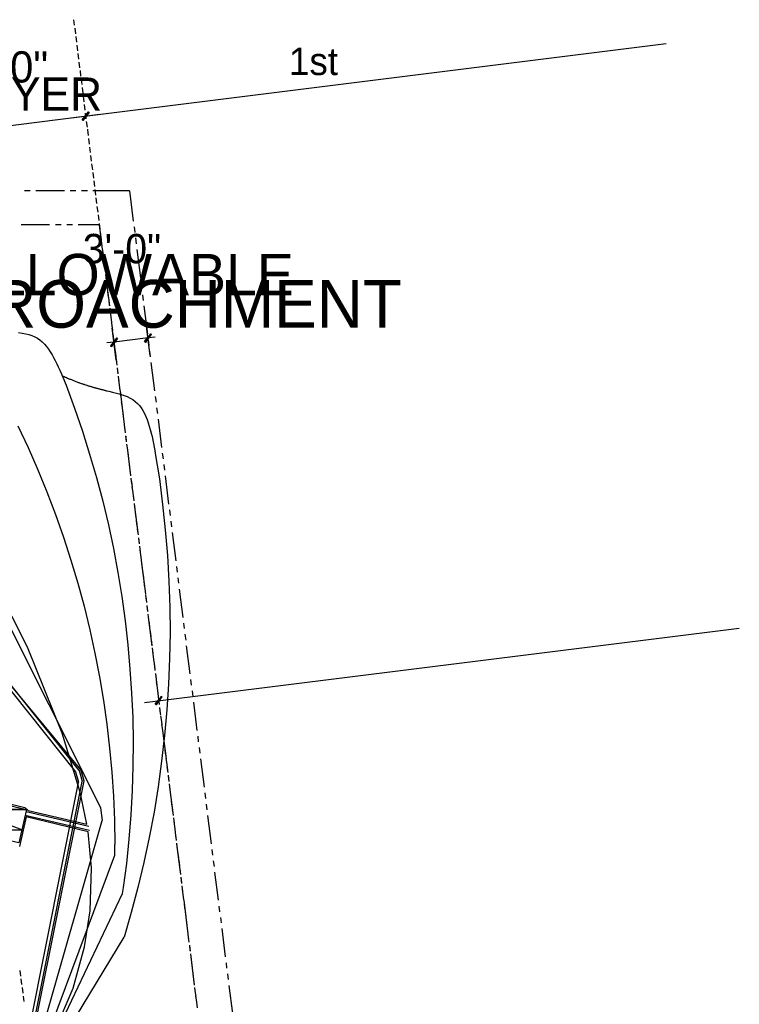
# Model space of a CAD drawing. Header units: feet. Extents: x -79 to 198, y -22 to 181.
# Tile 271 of 271: x 135 to 198, y 92 to 178. Entities that reach past the tile are written whole.
import ezdxf
from ezdxf.enums import TextEntityAlignment as Align

# ---------------------------------------------------------------- set-up
doc = ezdxf.new("R2010")
doc.units = ezdxf.units.FT
for name, color, linetype in [('A-AREA-UNIDAD', 30, 'CONTINUOUS'), ('A-LINEA', 7, 'CONTINUOUS'), ('A-LINEA-FINA', 9, 'CONTINUOUS'), ('A-MURO-CONCRETO', 8, 'CONTINUOUS'), ('A-TEXTO-PDF', 3, 'CONTINUOUS')]:
    doc.layers.add(name, color=color, linetype=linetype)

msp = doc.modelspace()

# ---------------------------------------------------------------- linework, layer by layer
at = {"layer": 'A-AREA-UNIDAD'}
for points in [[(132.08, 110.0978), (135.808, 109.2089), (136.08, 108.9244), (141.248, 107.7333), (140.64, 110.5244), (139.072, 115.6978), (136.032, 123.2533), (133.312, 128.5689)], [(138.48, 89.7244), (140.032, 93.3689), (141.04, 96.9778), (141.52, 100.1244), (141.632, 103.8933), (141.36, 107.0578), (135.92, 108.3733), (135.328, 105.7778)]]:
    msp.add_lwpolyline(points, dxfattribs=at)
at = {"layer": 'A-LINEA'}
for p, q in [((140.08, 178.2444), (140.1333, 177.7511)), ((140.1733, 177.5111), (140.2267, 177.0044)), ((139.8933, 169.6444), (191.9867, 176.1511)), ((140.2667, 176.7644), (140.32, 176.2711)), ((140.36, 176.0178), (140.4133, 175.5244)), ((140.4533, 175.2711), (140.5067, 174.7778)), ((140.5467, 174.5244), (140.6, 174.0311)), ((140.64, 173.7911), (140.6933, 173.2844)), ((140.7333, 173.0444), (140.7867, 172.5511)), ((140.8133, 172.2978), (140.88, 171.8044)), ((140.9067, 171.5511), (140.9733, 171.0578)), ((141, 170.8044), (141.0667, 170.3111)), ((141.0933, 170.0578), (141.16, 169.5644)), ((125.0133, 167.7778), (142.3733, 169.9511)), ((141.1867, 169.3244), (141.2533, 168.8178)), ((141.28, 168.6578), (141.2933, 168.5511)), ((141.28, 168.6578), (141.2933, 168.5511)), ((141.28, 168.5778), (141.3467, 168.0844)), ((141.3733, 167.8311), (141.44, 167.3378)), ((141.4667, 167.0844), (141.5333, 166.5911)), ((141.56, 166.3378), (141.6267, 165.8444)), ((141.6533, 165.6044), (141.72, 165.0978)), ((141.7467, 164.8578), (141.8133, 164.3644)), ((141.84, 164.1111), (141.9067, 163.6178)), ((136.28, 163.2578), (135.7733, 163.2578)), ((139.28, 163.2578), (136.7733, 163.2578)), ((140.28, 163.2578), (139.7733, 163.2578)), ((141.28, 163.2578), (140.7733, 163.2578)), ((144.9733, 163.2578), (141.7733, 163.2578)), ((141.9333, 163.3644), (142, 162.8711)), ((144.9733, 163.2578), (145.3067, 160.5911)), ((142.0267, 162.6178), (142.0933, 162.1244)), ((142.12, 161.8711), (142.1867, 161.3778)), ((140.7504, 112.4542), (100.776, 160.6287)), ((142.2133, 161.1378), (142.28, 160.6311)), ((137.9733, 160.2578), (135.48, 160.2578)), ((138.9733, 160.2578), (138.48, 160.2578)), ((139.9733, 160.2578), (139.48, 160.2578)), ((142.32, 160.2578), (140.48, 160.2578)), ((142.3067, 160.3911), (142.3733, 159.8978)), ((142.32, 160.2578), (142.5867, 158.1111)), ((145.3733, 160.0978), (145.4267, 159.6044)), ((140.5969, 112.4055), (103.0856, 159.2112)), ((142.4, 159.6444), (142.4667, 159.1511)), ((142.4933, 158.8978), (142.56, 158.4044)), ((145.4933, 159.1111), (145.5467, 158.6044)), ((140.277, 112.3118), (103.3057, 158.7075)), ((142.5867, 158.1511), (142.6533, 157.6578)), ((145.6133, 158.1111), (145.92, 155.6311)), ((142.6533, 157.6178), (142.72, 157.1244)), ((142.68, 157.4178), (142.7467, 156.9111)), ((142.471, 109.1644), (118.664, 156.5455)), ((142.7733, 156.6711), (142.84, 156.1778)), ((142.7733, 156.6311), (142.84, 156.1378)), ((142.8667, 155.9244), (142.9333, 155.4311)), ((142.9067, 155.6311), (143.2133, 153.1511)), ((142.96, 155.1778), (143.0133, 154.6844)), ((145.9867, 155.1378), (146.0533, 154.6444)), ((143.0533, 154.4311), (143.1067, 153.9378)), ((143.1467, 153.6844), (143.2, 153.1911)), ((146.1067, 154.1378), (146.1733, 153.6444)), ((143.24, 152.9511), (143.2933, 152.4444)), ((146.24, 153.1511), (146.5467, 150.6711)), ((143.2667, 152.6578), (143.3333, 152.1644)), ((143.3333, 152.2044), (143.3867, 151.7111)), ((143.4, 151.6711), (143.4533, 151.1644)), ((143.4267, 151.4578), (143.48, 150.9644)), ((143.8, 148.4444), (143.4667, 151.2178)), ((146.7733, 148.8178), (146.44, 151.5911)), ((143.52, 150.7111), (143.5733, 150.2178)), ((143.52, 150.6711), (143.8267, 148.1911)), ((146.6, 150.1778), (146.6667, 149.6844)), ((143.6133, 149.9644), (143.6667, 149.4711)), ((143.7067, 149.2311), (143.76, 148.7244)), ((143.8, 148.4844), (143.8533, 147.9778)), ((146.7333, 149.1778), (146.7867, 148.6844)), ((143.8933, 147.7378), (143.9467, 147.2444)), ((143.8933, 147.6978), (143.96, 147.2044)), ((146.8533, 148.1911), (147.16, 145.7111)), ((143.9867, 146.9911), (144.04, 146.4978)), ((144.0133, 146.6978), (144.08, 146.2044)), ((144.0667, 146.2444), (144.1333, 145.7511)), ((144.1467, 145.7111), (144.4533, 143.2311)), ((144.16, 145.4978), (144.2267, 145.0044)), ((147.2267, 145.2178), (147.2933, 144.7111)), ((144.2533, 144.7644), (144.32, 144.2578)), ((147.3467, 144.2178), (147.4133, 143.7244)), ((144.3467, 144.0178), (144.4133, 143.5244)), ((144.44, 143.2711), (144.5067, 142.7778)), ((144.5067, 142.7378), (144.5733, 142.2444)), ((144.5333, 142.5244), (144.6, 142.0311)), ((147.48, 143.2311), (147.7867, 140.7511)), ((144.6267, 141.7778), (144.6933, 141.2844)), ((144.64, 141.7378), (144.6933, 141.2444)), ((144.72, 141.0444), (144.7867, 140.5378)), ((144.76, 140.7511), (145.0667, 138.2711)), ((144.8133, 140.2978), (144.88, 139.7911)), ((147.84, 140.2444), (147.9067, 139.7511)), ((144.9067, 139.5511), (144.9733, 139.0578)), ((147.9733, 139.2578), (148.0267, 138.7644)), ((145, 138.8044), (145.0667, 138.3111)), ((148.0933, 138.2711), (148.4, 135.7911)), ((145.0933, 138.0578), (145.16, 137.5644)), ((145.1333, 137.7778), (145.2, 137.2711)), ((145.1867, 137.3111), (145.2533, 136.8178)), ((145.2533, 136.7778), (145.32, 136.2844)), ((145.28, 136.5778), (145.3467, 136.0711)), ((145.3733, 135.8311), (145.44, 135.3378)), ((145.3733, 135.7911), (145.6933, 133.3111)), ((145.4667, 135.0844), (145.5333, 134.5911)), ((148.4667, 135.2844), (148.5333, 134.7911)), ((145.56, 134.3378), (145.6267, 133.8444)), ((148.5867, 134.2978), (148.6533, 133.8044)), ((145.6533, 133.5911), (145.72, 133.0978)), ((148.7067, 133.3111), (149.0267, 130.8178)), ((145.7467, 132.8444), (145.8133, 132.3511)), ((145.7467, 132.8044), (145.8133, 132.3111)), ((145.84, 132.1111), (145.9067, 131.6044)), ((145.88, 131.8178), (145.9333, 131.3244)), ((145.9333, 131.3644), (146, 130.8711)), ((146, 130.8311), (146.3067, 128.3511)), ((146.0267, 130.6178), (146.0933, 130.1244)), ((149.08, 130.3244), (149.1467, 129.8311)), ((146.12, 129.8711), (146.1867, 129.3778)), ((146.2133, 129.1244), (146.2667, 128.6311)), ((149.2133, 129.3378), (149.2667, 128.8444)), ((146.3067, 128.3911), (146.36, 127.8844)), ((146.3733, 127.8444), (146.4267, 127.3511)), ((149.3333, 128.3378), (149.64, 125.8578)), ((146.4, 127.6444), (146.4533, 127.1511)), ((146.4933, 126.8978), (146.5467, 126.4044)), ((146.4933, 126.8578), (146.56, 126.3644)), ((146.5867, 126.1511), (146.64, 125.6578)), ((146.6133, 125.8711), (146.9333, 123.3778)), ((146.68, 125.4044), (146.7333, 124.9111)), ((149.7067, 125.3644), (149.76, 124.8711)), ((146.2933, 118.4044), (198.3867, 124.9111)), ((146.7733, 124.6578), (146.8267, 124.1644)), ((149.8267, 124.3778), (149.8933, 123.8711)), ((146.8667, 123.9244), (146.92, 123.4178)), ((146.96, 123.1778), (147.0133, 122.6844)), ((146.9867, 122.8844), (147.0533, 122.3911)), ((149.9467, 123.3778), (150.2667, 120.8978)), ((147.0533, 122.4311), (147.1067, 121.9378)), ((147.12, 121.8978), (147.1733, 121.4044)), ((147.1467, 121.6844), (147.2, 121.1911)), ((147.24, 120.9378), (147.2933, 120.4444)), ((147.24, 120.8978), (147.5467, 118.4178)), ((147.32, 120.2044), (147.3867, 119.6978)), ((150.32, 120.4044), (150.3867, 119.9111)), ((147.4133, 119.4578), (147.48, 118.9644)), ((150.4533, 119.4178), (150.5067, 118.9111)), ((147.5067, 118.7111), (147.5733, 118.2178)), ((150.5733, 118.4178), (150.88, 115.9378)), ((147.6, 117.9644), (147.6667, 117.4711)), ((147.6133, 117.9244), (147.6667, 117.4311)), ((147.6667, 117.4311), (147.68, 117.3244)), ((147.6933, 117.2178), (147.76, 116.7244)), ((147.7333, 116.9378), (147.8, 116.4311)), ((147.7867, 116.4711), (147.8533, 115.9778)), ((147.8533, 115.9378), (148.1733, 113.4578)), ((147.88, 115.7378), (147.9467, 115.2311)), ((147.9733, 114.9911), (148.04, 114.4978)), ((150.9467, 115.4444), (151, 114.9511)), ((148.0667, 114.2444), (148.1333, 113.7511)), ((151.0667, 114.4444), (151.1333, 113.9511)), ((148.16, 113.4978), (148.2267, 113.0044)), ((151.1867, 113.4578), (151.5067, 110.9778)), ((140.5185, 111.3926), (140.2724, 112.3011)), ((140.8398, 111.4818), (140.5922, 112.3948)), ((140.994, 111.5281), (140.7458, 112.4436)), ((148.2267, 112.9644), (148.2933, 112.4711)), ((148.2533, 112.7511), (148.32, 112.2578)), ((135.1335, 84.4276), (140.5149, 111.3952)), ((135.3904, 84.2152), (140.8361, 111.4848)), ((135.5137, 84.1047), (140.99, 111.5328)), ((148.3467, 112.0178), (148.4133, 111.5111)), ((148.36, 111.9778), (148.4133, 111.4711)), ((148.44, 111.2711), (148.5067, 110.7644)), ((148.48, 110.9778), (148.7867, 108.4978)), ((148.5333, 110.5244), (148.6, 110.0311)), ((151.56, 110.4844), (151.6267, 109.9778)), ((148.6267, 109.7778), (148.6933, 109.2844)), ((135.92, 108.8444), (141.4, 107.5511)), ((142.5918, 108.0662), (142.4673, 109.1583)), ((148.72, 109.0311), (148.7867, 108.5378)), ((151.6933, 109.4844), (151.7467, 108.9911)), ((135.8222, 84.4709), (142.5894, 108.0685)), ((135.84, 108.5244), (141.4533, 107.2044)), ((148.8133, 108.2844), (148.88, 107.7911)), ((148.8533, 108.0044), (148.9067, 107.5111)), ((151.8133, 108.4978), (152.12, 106.0178)), ((148.9067, 107.5511), (148.9733, 107.0444)), ((148.9733, 107.0044), (149.04, 106.5111)), ((149, 106.8044), (149.0667, 106.3111)), ((143.6803, 105.0238), (143.6931, 105.9576)), ((149.0933, 106.0578), (149.16, 105.5644)), ((149.0933, 106.0178), (149.4133, 103.5378)), ((149.1867, 105.3111), (149.2533, 104.8178)), ((152.1867, 105.5244), (152.24, 105.0178)), ((136.1894, 84.8884), (143.6759, 105.0232)), ((149.28, 104.5644), (149.3467, 104.0711)), ((152.3067, 104.5244), (152.3733, 104.0311)), ((149.3733, 103.8311), (149.4267, 103.3244)), ((149.4667, 103.0844), (149.52, 102.5778)), ((149.4667, 103.0444), (149.5333, 102.5378)), ((152.4267, 103.5378), (152.7467, 101.0578)), ((144.3628, 101.6657), (144.438, 102.1682)), ((149.56, 102.3378), (149.6133, 101.8444)), ((149.5867, 102.0444), (149.6533, 101.5511)), ((136.6379, 85.3849), (144.3559, 101.6689)), ((149.6533, 101.5911), (149.7067, 101.0978)), ((149.72, 101.0578), (150.0267, 98.5778)), ((149.7467, 100.8444), (149.8, 100.3511)), ((152.8, 100.5511), (152.8667, 100.0578)), ((149.84, 100.0978), (149.8933, 99.6044)), ((149.9333, 99.3644), (149.9867, 98.8578)), ((152.9333, 99.5644), (152.9867, 99.0711)), ((150.0267, 98.6178), (150.08, 98.1244)), ((153.0533, 98.5778), (153.36, 96.0978)), ((137.4514, 86.2068), (144.4985, 97.8196)), ((150.0933, 98.0844), (150.1467, 97.5778)), ((150.12, 97.8711), (150.1733, 97.3778)), ((150.2133, 97.1244), (150.2667, 96.6311)), ((150.2133, 97.0844), (150.28, 96.5911)), ((150.3067, 96.3778), (150.36, 95.8844)), ((150.3333, 96.0978), (150.64, 93.6178)), ((150.4, 95.6311), (150.4533, 95.1378)), ((153.4267, 95.5911), (153.48, 95.0978)), ((135.3733, 94.9111), (135.4267, 94.4044)), ((135.4667, 94.1644), (135.52, 93.6711)), ((150.4933, 94.8978), (150.5467, 94.3911)), ((150.5733, 94.1511), (150.64, 93.6578)), ((153.5467, 94.6044), (153.6133, 94.1111)), ((135.56, 93.4178), (135.6133, 92.9244)), ((150.6667, 93.4044), (150.7333, 92.9111)), ((153.6667, 93.6044), (153.9867, 91.1244)), ((135.6533, 92.6711), (135.7067, 92.1778)), ((150.7067, 93.1111), (150.7733, 92.6178)), ((150.76, 92.6578), (150.8267, 92.1644)), ((150.8267, 92.1244), (150.8933, 91.6311))]:
    msp.add_line(p, q, dxfattribs=at)
for points in [[(135.2533, 150.8311), (135.5733, 150.7778), (135.88, 150.7244), (136.16, 150.6444), (136.4267, 150.5644), (136.6667, 150.4578), (136.9067, 150.3244), (137.12, 150.1778), (137.32, 150.0044), (137.52, 149.8044), (137.6933, 149.5911), (137.8667, 149.3644), (138.0267, 149.1244), (138.1867, 148.8844), (138.32, 148.6311), (138.4667, 148.3778), (138.6133, 148.0844), (138.7333, 147.8044), (138.8667, 147.5378), (138.9867, 147.2578), (139.1067, 146.9778), (139.2133, 146.7111), (139.3333, 146.4178), (139.4133, 146.2044), (140.1467, 144.2044), (140.84, 142.1911), (141.48, 140.1511), (142.08, 138.1111), (142.6267, 136.0444), (143.12, 133.9644), (143.56, 131.8844), (143.9467, 129.7911), (144.2933, 127.6844), (144.5867, 125.5644), (144.8267, 123.4578), (145.0133, 121.3244), (145.16, 119.2044), (145.2533, 117.0711), (145.28, 114.9378), (145.2667, 112.8044), (145.2, 110.6711), (145.0933, 108.5378), (144.92, 106.4178), (144.7067, 104.2978), (144.4267, 102.1778)], [(147.2133, 150.4178), (146.6, 150.3511), (143.6133, 149.9778), (143, 149.9111)], [(139.08, 147.0444), (139.1067, 147.0311), (139.1733, 146.9911), (139.24, 146.9644), (139.32, 146.9244), (139.3867, 146.8978), (139.4667, 146.8711), (139.5333, 146.8311), (139.6, 146.8044), (139.6667, 146.7778), (139.7467, 146.7511), (139.8133, 146.7244), (139.88, 146.6978), (139.9467, 146.6711), (140.0133, 146.6444), (140.08, 146.6178), (140.1467, 146.5911), (140.2133, 146.5644), (140.28, 146.5378), (140.3467, 146.5111), (140.4133, 146.4844), (140.48, 146.4578), (140.5467, 146.4311), (140.6, 146.4178), (140.6667, 146.3911), (140.7333, 146.3644), (140.8, 146.3511), (140.8533, 146.3244), (140.92, 146.3111), (140.9867, 146.2844), (141.04, 146.2578), (141.1067, 146.2444), (141.16, 146.2311), (141.2267, 146.2044), (141.28, 146.1911), (141.3467, 146.1644), (141.4, 146.1511), (141.4667, 146.1378), (141.52, 146.1111), (141.5733, 146.0978), (141.64, 146.0844), (141.6933, 146.0578), (141.7467, 146.0444), (141.8, 146.0311), (141.8533, 146.0178), (141.92, 146.0044), (141.9733, 145.9778), (142.0267, 145.9644), (142.08, 145.9511), (142.1333, 145.9378), (142.1867, 145.9244), (142.24, 145.9111), (142.2933, 145.8978), (142.3467, 145.8844), (142.4, 145.8711), (142.4533, 145.8578), (142.4933, 145.8444), (142.5467, 145.8311), (142.6, 145.8178), (142.6533, 145.8044), (142.7067, 145.7911), (142.7467, 145.7778), (142.8, 145.7644), (142.8533, 145.7511), (142.8933, 145.7378), (142.9467, 145.7244), (142.9867, 145.7244), (143.1733, 145.6711), (143.48, 145.6044), (143.84, 145.5111), (144.1733, 145.4178), (144.4933, 145.3111), (144.7733, 145.2044), (145.0267, 145.0844), (145.2667, 144.9511), (145.48, 144.7911), (145.68, 144.6178), (145.84, 144.4311), (146, 144.2178), (146.1333, 143.9911), (146.28, 143.7378), (146.4, 143.4711), (146.5067, 143.1911), (146.6133, 142.9111), (146.6933, 142.6311), (146.7867, 142.3378), (146.8667, 142.0178), (146.9467, 141.6978), (147.0133, 141.3911), (147.08, 141.0844), (147.1333, 140.7778), (147.1867, 140.4711), (147.2267, 140.2311), (147.5867, 138.0044), (147.8667, 135.7644), (148.1067, 133.5244), (148.2933, 131.2711), (148.4267, 129.0178), (148.4933, 126.7644), (148.52, 124.5111), (148.48, 122.2578), (148.3867, 120.0044), (148.24, 117.7511), (148.04, 115.4978), (147.7867, 113.2578), (147.48, 111.0178), (147.12, 108.7911), (146.6933, 106.5778), (146.2267, 104.3778), (145.7067, 102.1778), (145.12, 99.9911), (144.4933, 97.8311)], [(135.1867, 142.6444), (136.08, 140.7378), (136.9333, 138.8044), (137.7333, 136.8578), (138.48, 134.8844), (139.1867, 132.8978), (139.84, 130.8844), (140.44, 128.8711), (140.9867, 126.8311), (141.4933, 124.7778), (141.9467, 122.7244), (142.3467, 120.6578), (142.6933, 118.5778), (142.9867, 116.4844), (143.2267, 114.3911), (143.4267, 112.2844), (143.56, 110.1778), (143.6533, 108.0711), (143.68, 105.9644)], [(131.1067, 110.1644), (135.96, 109.0178), (135.2667, 106.0978), (130.4133, 107.2444), (131.1067, 110.1644)]]:
    msp.add_lwpolyline(points, dxfattribs=at)
at = {"layer": 'A-LINEA-FINA'}
for points in [[(141.3733, 170.1778), (140.8933, 169.4178), (140.8267, 169.4711), (141.3733, 170.1778), (141.3733, 170.1778)], [(140.8267, 169.4711), (140.8933, 169.4178), (141.3733, 170.1778), (140.8267, 169.4711)], [(141.44, 170.1111), (141.3733, 170.1778), (140.8933, 169.4178), (141.44, 170.1111)], [(140.8933, 169.4178), (141.3733, 170.1778), (141.44, 170.1111), (140.8933, 169.4178), (140.8933, 169.4178)], [(143.3067, 149.6578), (143.3867, 149.6044), (143.8533, 150.3644), (143.3067, 149.6578)], [(143.3867, 149.6044), (143.8533, 150.3644), (143.92, 150.2978), (143.3867, 149.6044), (143.3867, 149.6044)], [(146.8267, 150.7244), (146.36, 149.9644), (146.28, 150.0311), (146.8267, 150.7244), (146.8267, 150.7244)], [(146.9067, 150.6578), (146.8267, 150.7244), (146.36, 149.9644), (146.9067, 150.6578)], [(147.76, 118.9378), (147.2933, 118.1911), (147.2267, 118.2444), (147.76, 118.9378), (147.76, 118.9378)], [(147.84, 118.8844), (147.76, 118.9378), (147.2933, 118.1911), (147.84, 118.8844)]]:
    msp.add_lwpolyline(points, dxfattribs=at)
at = {"layer": 'A-MURO-CONCRETO'}
for points in [[(131.1067, 110.1644), (135.96, 109.0178), (130.84, 109.0178), (131.1067, 110.1644), (131.1067, 110.1644)], [(130.84, 109.0178), (130.4133, 107.2444), (135.5333, 107.2444), (130.84, 109.0178)], [(130.84, 109.0178), (135.96, 109.0178), (135.5333, 107.2444), (130.84, 109.0178), (130.84, 109.0178)], [(130.4133, 107.2444), (135.5333, 107.2444), (135.2667, 106.0978), (130.4133, 107.2444), (130.4133, 107.2444)]]:
    msp.add_lwpolyline(points, dxfattribs=at)

# ---------------------------------------------------------------- texts
at = {"layer": 'A-TEXTO-PDF'}
for s, height, p in [('15\'-0"', 2.736, (133.1857, 172.7394)), ('1st', 2.41, (161.0882, 173.389)), ('LAYER', 2.905, (136.2028, 170.2737)), ('3\'-0"', 2.576, (144.3072, 156.8929)), ('ALLOWABLE', 3.633, (144.6541, 154.0865)), ('ENCROACHMENT', 4.186, (144.8906, 151.2455))]:
    msp.add_text(s, height=height, dxfattribs=at).set_placement(p, align=Align.CENTER)

doc.saveas('drawing.dxf')
